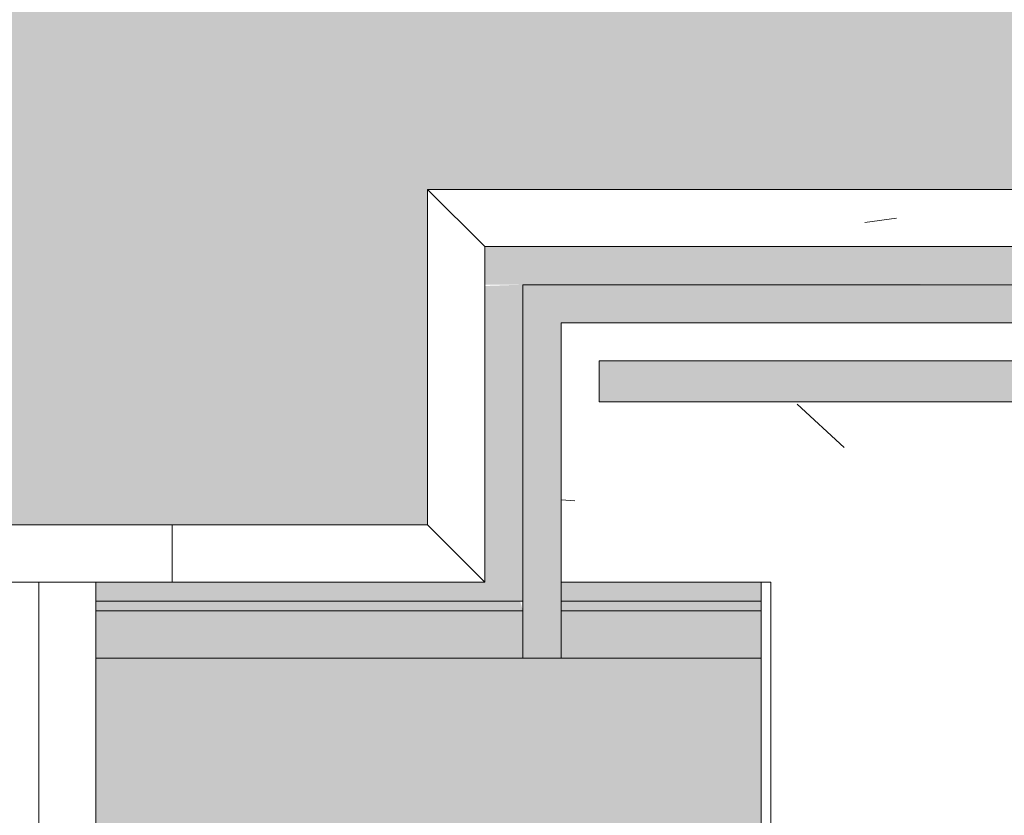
# Model space of a CAD drawing. Header units: millimetres. Extents: x 5980700 to 6194397, y -12939 to 2351883.
# Tile 466 of 587: x 6100236 to 6100495, y -1832 to -1623. Entities that reach past the tile are written whole.
import ezdxf

# ---------------------------------------------------------------- set-up
doc = ezdxf.new("R2010")
doc.units = ezdxf.units.MM
for name, color, linetype, lineweight in [('A-DOOR', 31, 'Continuous', 9), ('A-DOOR-OPNG', 31, 'Continuous', 9), ('A-FLOR-PATT', 8, 'Continuous', 18), ('A-WALL', 113, 'Continuous', 18), ('A-WALL-PATT', 111, 'Continuous', 25), ('S-COLS', 52, 'Continuous', 9)]:
    doc.layers.add(name, color=color, linetype=linetype, lineweight=lineweight)
pattern_1 = [(49.99999999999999, (0, 0), (182.184668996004, -15.93908553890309), [19.05, -209.55]), (355, (0, 0), (-35.24242749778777, 191.0566080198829), [15.24, -167.64]), (100.451, (15.182, -1.328), (146.9425016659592, 175.1166878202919), [16.19, -178.09]), (46.184, (0, 50.8), (271.0788941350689, -42.04327417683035), [28.575, -314.325]), (96.636, (22.59, 47.297), (237.4025071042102, 247.4272132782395), [24.285, -267.135]), (351.184, (0, 50.8), (237.404605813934, 247.4251178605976), [22.86, -251.46]), (21, (25.4, 38.1), (151.6148798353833, -102.2655185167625), [19.05, -209.55]), (326, (25.4, 38.1), (61.80235996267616, 184.1877424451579), [15.24, -167.64]), (71.45100000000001, (38.035, 29.578), (213.4170626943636, 81.92136778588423), [16.19, -178.09]), (37.50000000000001, (0, 0), (3.08832282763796, 84.55507579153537), [8.382, -157.226, 8.382, -161.798, -168.275]), (37.50000000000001, (0, 0), (3.08832282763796, 84.55507579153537), [-335.788, 8.382, -159.893]), (7.499999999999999, (0, 0), (66.81943811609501, 100.1807470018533), [8.382, -88.646, 8.382, -153.416, -64.135]), (7.499999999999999, (0, 0), (66.81943811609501, 100.1807470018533), [-258.826, 8.382, -55.753]), (327.5, (-56.642, 0), (135.5904877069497, -5.7289126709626), [8.382, -55.118, 8.382, -189.738, -262.89]), (327.5, (-56.642, 0), (135.5904877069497, -5.7289126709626), [-261.62, 8.382, -254.508]), (317.5, (-82.042, 0), (148.1288864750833, 25.42676126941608), [8.382, -74.168, 8.382, -123.19, -186.69]), (317.5, (-82.042, 0), (148.1288864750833, 25.42676126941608), [-214.122, 8.382, -178.308])]
pattern_2 = [(36.87, (7324.785, -2254.841), (-1249.498511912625, -833.0022321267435), [208.25, -1874.25]), (26.565, (7074.885, -2129.891), (416.5006794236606, 416.5003825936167), [465.661, -465.661]), (18.435, (7074.885, -1921.641), (832.9995359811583, 416.5008561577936), [263.418, -1053.671])]

# ---------------------------------------------------------------- blocks, each defined once
blk = doc.blocks.new('FX-ESQ-INT_PORTA_VISOR-1FL - 92x210cm_100x215cm-1FL-MAD-3_0cmFolha_Maçaneta 01-4268320-PLANTA DE CAIMENTO DE PISOS - 1 PAV_')
at = {"layer": 'A-DOOR', "lineweight": 5}
h = blk.add_hatch(dxfattribs=at)
h.set_pattern_fill('FP_241', color=256, style=0, pattern_type=2)
h.set_pattern_definition(pattern_2)
h.paths.add_polyline_path([(484.9999999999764, 67.50000000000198), (459.9999999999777, 67.50000000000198), (459.999999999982, 37.50000000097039), (449.9999999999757, 37.50000000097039), (449.9999999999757, -67.50000000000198), (484.9999999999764, -67.50000000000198), (484.9999999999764, 57.49999999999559)])
h.paths.add_polyline_path([(-470.0000000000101, 67.50000000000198), (-485.0000000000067, 67.50000000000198), (-485.0000000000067, -67.50000000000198), (-450.0000000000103, -67.50000000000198), (-450.0000000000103, 37.50000000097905), (-460.0000000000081, 37.50000000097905), (-460.0000000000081, 67.50000000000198), (-468.8904034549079, 67.50000000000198)])
at = {"layer": 'A-DOOR-OPNG', "lineweight": 5}
h = blk.add_hatch(dxfattribs=at)
h.set_pattern_fill('FP_241', color=256, style=0, pattern_type=2)
h.set_pattern_definition(pattern_2)
h.paths.add_polyline_path([(499.9999999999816, 67.50000000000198), (484.9999999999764, 67.50000000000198), (484.9999999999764, -67.50000000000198), (499.9999841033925, -67.50000000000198), (499.9999999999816, 57.49999999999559)])
h.paths.add_polyline_path([(-485.0000000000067, 67.50000000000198), (-499.9999999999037, 67.50000000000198), (-500.0000000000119, -67.50000000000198), (-485.0000000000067, -67.50000000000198), (-485.0000000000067, 56.07449794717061)])
at = {"layer": 'A-DOOR', "color": 250, "lineweight": 5}
for p, q in [((-500.0000000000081, 67.50000000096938), (-500.0000000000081, -67.49999999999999)), ((-485.0000000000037, -67.5), (-485.0000000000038, 67.50000000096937)), ((-485.0000000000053, 67.50000000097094), (-485.0000000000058, -67.4999999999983)), ((-470.0000000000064, -67.50000000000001), (-520.0000000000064, -67.50000000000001)), ((-520.0000000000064, -67.50000000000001), (-520.0000000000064, -82.50000000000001)), ((-500.0000000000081, -67.5), (-485.0000000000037, -67.5)), ((-485.0000000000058, -67.4999999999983), (-450.0000000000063, -67.49999999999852)), ((-520.0000000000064, -82.50000000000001), (-470.0000000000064, -82.50000000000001))]:
    blk.add_line(p, q, dxfattribs=at)
blk = doc.blocks.new('_ARQPWR_Pilar perfil I - _TP01-V232-PLANTA DE CAIMENTO DE PISOS - 1 PAV_')
at = {"layer": 'S-COLS', "lineweight": 5}
blk.add_hatch(color=256, dxfattribs=at).paths.add_polyline_path([(0.8845417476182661, -123.0000000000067), (128.0000000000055, -123.0000000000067), (127.9963650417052, -112.3000000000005), (16.04379473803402, -112.2974296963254), (8.483957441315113, -109.1660425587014), (5.350000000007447, -101.6000000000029), (5.352570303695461, 101.6062052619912), (8.483957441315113, 109.1660425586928), (16.05000000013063, 112.3000000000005), (128.0000000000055, 112.3000000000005), (127.9959809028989, 122.9996158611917), (-127.9999999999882, 122.999999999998), (-127.9999999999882, 112.3000000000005), (-16.04999999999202, 112.3000000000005), (-8.483957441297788, 109.1660425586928), (-5.34999999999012, 101.5999999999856), (-5.34999999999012, -101.6000000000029), (-8.483957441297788, -109.1660425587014), (-17.99808180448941, -112.486194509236), (-17.99808180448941, -123.0000000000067), (-5.34999999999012, -123.0000000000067)])
at = {"layer": 'S-COLS', "color": 90, "lineweight": 5}
for p, q in [((127.9999999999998, 123.0000000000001), (-128.0000000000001, 123.0000000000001)), ((-128.0000000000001, 123.0000000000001), (-128.0000000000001, 112.3000000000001)), ((127.9999999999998, 112.3000000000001), (127.9999999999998, 123.0000000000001)), ((-128.0000000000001, 112.3000000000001), (-16.05000000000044, 112.3000000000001)), ((16.04999999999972, 112.3000000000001), (127.9999999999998, 112.3000000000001)), ((-5.350000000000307, 101.6000000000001), (-5.350000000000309, -101.5999999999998)), ((5.349999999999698, -101.6), (5.349999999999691, 101.6)), ((-16.05000000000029, -112.3), (-17.99808180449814, -112.3)), ((127.9999999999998, -112.3), (16.04999999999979, -112.3)), ((127.9999999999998, -123), (127.9999999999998, -112.3)), ((-17.99808180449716, -123), (127.9999999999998, -123))]:
    blk.add_line(p, q, dxfattribs=at)
for centre, radius, start, end in [((-16.05000000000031, 101.6000000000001), 10.70000000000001, 3.307776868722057e-13, 90.00000000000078), ((16.04999999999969, 101.6000000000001), 10.69999999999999, 90.00000000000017, 180.0000000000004), ((-16.05000000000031, -101.6), 10.7, 270, 7.887775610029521e-13), ((16.04999999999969, -101.6), 10.70000000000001, 180.0000000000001, 270.0000000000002)]:
    blk.add_arc(centre, radius, start, end, dxfattribs=at)
blk = doc.blocks.new('FX-PNC-PILAR-TP3 - FX-PNC-PILAR-TP01-4319920-PLANTA DE CAIMENTO DE PISOS - 1 PAV_')
at = {"layer": 'A-WALL-PATT', "lineweight": 5}
h = blk.add_hatch(dxfattribs=at)
h.set_pattern_fill('FP_108', color=135, style=0, pattern_type=2)
h.set_pattern_definition([(49.99999999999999, (2e-05, -3e-05), (364.3679291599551, -31.87829433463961), [38.1, -419.1]), (355, (2e-05, -3e-05), (-70.48585119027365, 382.1133031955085), [30.48, -335.28]), (100.451, (30.364, -2.657), (293.8850033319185, 350.2333756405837), [32.38, -356.18]), (46.184, (2e-05, 101.6), (542.1584806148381, -84.08582678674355), [57.15, -628.65]), (96.636, (45.18, 94.59299999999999), (474.8048986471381, 494.8554198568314), [48.57, -534.27]), (351.184, (2e-05, 101.6), (474.8101998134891, 494.8500824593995), [45.72, -502.92]), (21, (50.8, 76.2), (303.2284677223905, -204.530461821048), [38.1, -419.1]), (326, (50.8, 76.2), (123.6038908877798, 368.3760440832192), [30.48, -335.28]), (71.45100000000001, (76.069, 59.15600000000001), (426.8341253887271, 163.8427355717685), [32.38, -356.18]), (37.50000000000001, (2e-05, -3e-05), (6.176645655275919, 169.1101515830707), [16.764, -314.452, 16.764, -323.596, -336.55]), (37.50000000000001, (2e-05, -3e-05), (6.176645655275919, 169.1101515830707), [-671.576, 16.764, -319.786]), (7.499999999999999, (2e-05, -3e-05), (133.63887623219, 200.3614940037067), [16.764, -177.292, 16.764, -306.832, -128.27]), (7.499999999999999, (2e-05, -3e-05), (133.63887623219, 200.3614940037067), [-517.6519999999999, 16.764, -111.506]), (327.5, (-113.284, -3e-05), (271.1818188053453, -11.45836264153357), [16.764, -110.236, 16.764, -379.476, -525.78]), (327.5, (-113.284, -3e-05), (271.1818188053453, -11.45836264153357), [-523.24, 16.764, -509.016]), (317.5, (-164.084, -3e-05), (296.2585102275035, 50.85284694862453), [16.764, -148.336, 16.764, -246.38, -373.38]), (317.5, (-164.084, -3e-05), (296.2585102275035, 50.85284694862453), [-428.244, 16.764, -356.616])])
h.paths.add_polyline_path([(8389.379718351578, -1968.841821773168), (8389.379718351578, -1702.841821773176), (8113.379718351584, -1702.841821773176), (8113.37971835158, -1770.841032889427), (8168.385271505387, -1770.841032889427), (8168.385271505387, -1905.841032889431), (8113.379718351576, -1905.841032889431), (8113.379718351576, -1968.841821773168), (8383.385271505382, -1968.841821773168)])
h.paths.add_polyline_path([(8142.134328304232, -1958.841849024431), (8123.383353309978, -1958.841821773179), (8123.383353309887, -1948.141821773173), (8235.333353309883, -1948.141821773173), (8242.899395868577, -1945.007864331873), (8246.033353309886, -1937.441821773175), (8245.384289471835, -1732.674843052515), (8242.899395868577, -1726.675779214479), (8235.333353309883, -1723.541821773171), (8123.383353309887, -1723.541821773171), (8123.383353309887, -1712.841821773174), (8379.38335330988, -1712.841821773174), (8379.379718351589, -1723.541821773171), (8267.4271480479, -1723.544392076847), (8259.86731075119, -1726.675779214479), (8256.733353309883, -1734.241821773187), (8257.382417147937, -1939.008800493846), (8259.86731075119, -1945.007864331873), (8267.431595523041, -1948.141093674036), (8379.38335330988, -1948.149346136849), (8379.379718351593, -1958.841821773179), (8147.731617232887, -1958.841849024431)])
at = {"layer": 'A-WALL', "color": 250, "lineweight": 5}
for p, q in [((8257.69814897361, -1702.841821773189), (8113.379718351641, -1702.84182177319)), ((8113.379718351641, -1702.84182177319), (8113.379718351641, -1770.841032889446)), ((8113.379718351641, -1770.841032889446), (8165.885271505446, -1770.841032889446))]:
    blk.add_line(p, q, dxfattribs=at)
at = {"layer": 'A-WALL', "color": 130, "lineweight": 9}
for p, q in [((8165.885271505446, -1770.841032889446), (8168.385271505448, -1770.841032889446)), ((8168.385271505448, -1770.841032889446), (8168.385271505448, -1900.841032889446))]:
    blk.add_line(p, q, dxfattribs=at)
blk = doc.blocks.new('BE-PMSa-MOD-ARQ-CONEXAODOFUTURO-EX-000-R_rvt-2-PLANTA DE CAIMENTO DE PISOS - 1 PAV_')
at = {"layer": 'A-FLOR-PATT', "lineweight": 5}
h = blk.add_hatch(dxfattribs=at)
h.set_pattern_fill('FP_100', color=133, style=0, pattern_type=2)
h.set_pattern_definition(pattern_1)
h.paths.add_polyline_path([(-1916.114845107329, -8177.825683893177), (-1683.614845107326, -8177.825683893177), (-1683.614845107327, -1915.841005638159), (-3033.614845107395, -1915.841005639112), (-3033.614845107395, -1900.841005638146), (-3933.614845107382, -1900.841005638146), (-3933.614845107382, -2050.841005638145), (-1818.614845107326, -2050.841005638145), (-1818.614845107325, -8042.852683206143), (-4146.617820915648, -8042.852683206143), (-4146.617820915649, -4063.841794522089), (-3970.61666258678, -4063.841794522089), (-3970.61666258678, -3457.84179452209), (-4146.617820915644, -3457.84179452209), (-4146.617820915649, -2138.841794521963), (-3970.61666258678, -2138.841794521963), (-3970.61666258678, -2050.841005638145), (-3963.614845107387, -2050.841005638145), (-3963.614845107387, -1900.841005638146), (-3973.614845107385, -1900.841005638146), (-3973.614845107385, -1915.841005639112), (-4105.616662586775, -1915.841005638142), (-4105.616662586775, -2003.84179452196), (-4281.617820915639, -2003.84179452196), (-4281.617820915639, -3592.841794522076), (-4105.61666258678, -3592.841794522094), (-4105.61666258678, -3928.841794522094), (-4281.617820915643, -3928.841794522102), (-4281.615120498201, -8177.82568389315), (-1916.459753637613, -8177.825683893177)])
h.paths.add_polyline_path([(8258.385255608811, -8167.825683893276), (15620.8643440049, -8167.825683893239), (15620.86434400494, -1925.841005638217), (12311.88333741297, -1925.841005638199), (12311.88333741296, -2018.841794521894), (11955.88333741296, -2018.841794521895), (11955.88333741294, -1925.841005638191), (9541.385154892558, -1925.841005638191), (9541.385154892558, -1915.841005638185), (9491.385154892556, -1915.841005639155), (9491.385154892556, -1900.841005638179), (8591.38515489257, -1900.841005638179), (8591.38515489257, -2050.841005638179), (11830.88333741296, -2050.841005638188), (11830.88333741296, -2143.841794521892), (12436.88333741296, -2143.841794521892), (12436.88333741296, -2050.841005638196), (15495.86434400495, -2050.841005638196), (15495.86434400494, -8042.825683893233), (8383.385255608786, -8042.825683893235), (8383.385255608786, -4063.841794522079), (8559.379702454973, -4063.841794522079), (8559.379702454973, -3457.841794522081), (8383.385255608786, -3457.84179452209), (8383.385255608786, -2138.841794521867), (8559.379702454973, -2138.84179452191), (8559.379702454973, -2050.841005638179), (8561.385154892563, -2050.753085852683), (8561.385154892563, -1900.841005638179), (8551.38515489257, -1900.841005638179), (8551.38515489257, -1915.841005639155), (8501.385154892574, -1915.841005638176), (8501.385154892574, -1925.841005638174), (8434.379702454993, -1925.841005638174), (8434.379702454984, -2013.841794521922), (8258.385255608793, -2013.841794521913), (8258.385255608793, -3582.841794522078), (8434.379702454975, -3582.841794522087), (8434.379702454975, -3938.841794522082), (8258.385255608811, -3938.841794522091), (8258.385255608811, -8156.700611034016)])
h.paths.add_polyline_path([(19984.7546155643, -8167.825683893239), (20089.38682609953, -8167.825683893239), (20089.38682609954, -5194.841794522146), (19913.3833374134, -5194.841794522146), (19913.3833374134, -4838.841794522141), (20089.38682609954, -4838.841794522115), (20089.38682609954, -2013.84179452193), (19913.3833374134, -2013.841794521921), (19913.3833374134, -1657.841794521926), (20089.38682609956, -1657.841794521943), (20089.38682609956, 1166.158205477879), (19913.38333741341, 1166.158205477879), (19913.38333741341, 1522.158205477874), (20089.38682609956, 1522.158205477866), (20089.38682609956, 4296.158205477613), (19913.38333741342, 4296.15820547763), (19913.3833374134, 4461.658994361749), (15971.88333741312, 4461.658994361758), (15971.88333741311, 4296.15820547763), (15800.86434400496, 4296.15820547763), (15800.86434400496, -605.8410056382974), (15790.86434400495, -605.8410056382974), (15790.86434400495, -655.841005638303), (15775.86434400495, -655.841005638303), (15775.86434400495, -1555.841005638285), (16091.88333741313, -1555.841005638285), (16091.88333741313, -1527.841794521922), (15925.86434400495, -1527.841794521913), (15925.86434400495, 4171.158205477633), (16096.88333741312, 4171.158205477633), (16097.48518693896, 4336.658994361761), (19788.38333741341, 4336.658994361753), (19788.38333741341, 4171.158205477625), (19964.38682609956, 4171.158205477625), (19964.38682609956, 1647.158205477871), (19788.38333741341, 1647.158205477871), (19788.38333741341, 1041.158205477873), (19964.38682609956, 1041.158205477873), (19964.38682609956, -1532.84179452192), (19788.38333741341, -1532.84179452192), (19788.38333741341, -2138.841794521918), (19964.38682609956, -2138.841794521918), (19964.38682609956, -4713.841794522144), (19788.3833374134, -4713.841794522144), (19788.3833374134, -5319.841794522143), (19964.38682609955, -5319.841794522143), (19964.38682609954, -8042.82568389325), (15925.86434400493, -8042.825683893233), (15925.86434400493, -2143.841794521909), (16091.88333741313, -2143.841794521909), (16091.88333741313, -1585.841005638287), (15775.86434400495, -1585.841005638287), (15775.86434400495, -1595.841005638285), (15790.86434400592, -1595.841005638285), (15790.86434400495, -1652.84179452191), (15966.88333741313, -1653.220801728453), (15966.88333741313, -2018.84179452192), (15800.86434400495, -2018.841794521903), (15800.86434400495, -8167.825683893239), (19925.14432074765, -8167.825683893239)])
h.paths.add_polyline_path([(-5690.728343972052, -8167.825683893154), (-4451.617820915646, -8167.825683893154), (-4451.617820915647, -1925.841005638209), (-4506.114845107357, -1925.84100563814), (-4506.114845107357, -1915.841005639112), (-4536.11484510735, -1915.841005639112), (-4536.11484510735, -1900.841005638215), (-4546.114845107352, -1900.841005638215), (-4546.114845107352, -2740.841005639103), (-4536.114845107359, -2740.841005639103), (-4536.114845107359, -2751.8410056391), (-4516.109778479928, -2751.8410056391), (-4516.109778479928, -2640.8410056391), (-4497.109778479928, -2640.8410056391), (-4497.109778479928, -2770.841005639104), (-4536.114845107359, -2770.841005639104), (-4536.114845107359, -2780.841005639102), (-4546.114845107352, -2780.841005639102), (-4546.114845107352, -2820.841005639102), (-4576.114845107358, -2820.841005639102), (-4576.617820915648, -8042.852683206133), (-11628.61484510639, -8042.852683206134), (-11628.6148451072, -2138.841794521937), (-11585.61666258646, -2138.841794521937), (-11585.61666258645, -2050.841005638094), (-8474.116662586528, -2050.841005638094), (-8474.116662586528, -2138.841794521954), (-7858.116662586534, -2138.841794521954), (-7858.116662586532, -2050.841005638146), (-4576.617820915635, -2050.841005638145), (-4576.617820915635, -1900.841005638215), (-5476.114845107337, -1900.841005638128), (-5476.114845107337, -1915.841005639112), (-5528.614845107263, -1915.841005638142), (-5528.614845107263, -1925.841005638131), (-7983.116662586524, -1925.841005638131), (-7983.116662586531, -2013.841794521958), (-8324.11666258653, -2013.841794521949), (-8324.11666258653, -2003.841794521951), (-8339.116662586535, -2003.84179452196), (-8339.116662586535, -1925.841005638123), (-11720.61666258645, -1925.841005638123), (-11720.61666258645, -2003.841794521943), (-11753.61484510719, -2003.841794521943), (-11753.61034441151, -8167.825683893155), (-5985.163661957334, -8167.825683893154)])
h.paths.add_polyline_path([(-15701.5291554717, -8167.825683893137), (-11933.6148451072, -8167.825683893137), (-11933.6148451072, -2013.841794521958), (-12076.61666258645, -2013.841794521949), (-12076.61666258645, -1657.841794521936), (-11923.61484510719, -1657.841794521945), (-11923.61484510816, -1515.8410056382), (-11908.61484510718, -1515.8410056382), (-11908.61484510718, -1505.841005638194), (-12058.61484510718, -1505.841005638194), (-12058.61484510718, -1532.841794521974), (-12201.61666258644, -1532.841794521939), (-12201.61666258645, -2138.841794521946), (-12058.61484510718, -2138.841794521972), (-12058.61484510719, -8042.851795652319), (-16321.61588608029, -8042.826571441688), (-16321.61588608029, -5319.841794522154), (-16145.61666258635, -5319.841794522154), (-16145.61666258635, -4713.841794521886), (-16321.61588608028, -4713.681888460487), (-16321.61588608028, -2138.84179452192), (-16145.61666258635, -2138.841794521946), (-16145.61666258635, -1532.841794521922), (-16321.61588608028, -1532.841794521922), (-16321.61588608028, 1041.158205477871), (-16145.61666258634, 1041.158205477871), (-16145.61666258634, 1647.158205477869), (-16321.61588608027, 1647.158205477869), (-16321.61588608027, 4171.158205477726), (-16145.61666258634, 4171.158205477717), (-16145.61666258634, 4336.658994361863), (-12201.61666258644, 4336.658994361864), (-12201.61666258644, 4171.158205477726), (-12058.61484510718, 4171.158205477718), (-12058.61484510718, -1475.841005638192), (-11908.61484510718, -1475.841005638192), (-11908.61484510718, -575.8410056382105), (-11923.61484510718, -575.8410056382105), (-11923.61484510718, -525.8410056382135), (-11933.61484510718, -525.8410056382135), (-11933.61484510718, 4296.158205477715), (-12076.61666258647, 4296.158205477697), (-12076.61666258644, 4461.658994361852), (-16270.61666258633, 4461.658994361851), (-16270.61666258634, 4296.158205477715), (-16446.62225526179, 4296.158205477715), (-16446.61588608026, 1522.158205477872), (-16270.61666258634, 1522.158205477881), (-16270.61666258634, 1166.158205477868), (-16446.62225526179, 1166.158205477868), (-16446.61588608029, -1657.841794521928), (-16270.61666258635, -1657.841794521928), (-16270.61666258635, -2013.841794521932), (-16446.6222552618, -2013.841794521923), (-16446.61588608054, -4838.841794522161), (-16270.61666258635, -4838.841794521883), (-16270.61666258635, -5194.841794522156), (-16446.62225526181, -5194.841794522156), (-16446.61573815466, -8167.825683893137), (-15735.98765560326, -8167.825683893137)])
h.paths.add_polyline_path([(8551.38515489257, -1770.841005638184), (9491.385154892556, -1770.841005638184), (9491.385154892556, -1755.841005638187), (9630.135154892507, -1755.841005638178), (9630.135154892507, -1740.841005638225), (11880.13515489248, -1741.712957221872), (11880.13515489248, -1755.841005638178), (11965.88333741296, -1755.841005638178), (11965.88333741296, -1662.841794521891), (12301.88333741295, -1662.841794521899), (12301.88333741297, -1755.841005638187), (12713.6541483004, -1755.841005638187), (12713.6541483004, -1740.841005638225), (14963.65414830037, -1741.712957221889), (14963.65414830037, -1755.841005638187), (15630.86434400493, -1755.841005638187), (15630.86434400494, -1595.841005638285), (15645.86434400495, -1595.841005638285), (15645.86434400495, -655.841005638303), (15630.86434400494, -655.841005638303), (15630.86434400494, -29.5925127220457), (15087.63515489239, -29.59251272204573), (15087.63515489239, -44.5925127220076), (12837.63515489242, -43.72056113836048), (12837.63515489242, -29.59251272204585), (11880.13515489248, -29.5925127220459), (11880.13515489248, -44.59251272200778), (9630.135154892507, -43.72056113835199), (9630.135154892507, -29.59251272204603), (9408.885154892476, -29.59251272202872), (9408.885154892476, -14.5925127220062), (8468.885154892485, -14.59251272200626), (8468.885154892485, -29.59251272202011), (8008.885154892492, -29.59251272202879), (8008.885154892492, -14.59251272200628), (7068.885154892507, -14.65234280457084), (7068.885154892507, -29.59251272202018), (4511.785154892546, -29.59251272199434), (4511.785154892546, 3549.158994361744), (3951.785154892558, 3549.158994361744), (3951.785154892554, 4471.658994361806), (2159.383337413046, 4471.658994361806), (2159.383337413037, 4306.158205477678), (1813.383337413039, 4306.15820547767), (1813.383337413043, 4471.658994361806), (284.8931309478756, 4471.658994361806), (284.8931309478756, 4486.658994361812), (77.29277039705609, 4486.658994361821), (77.29277039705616, 3238.903506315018), (70.48333741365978, 3238.903506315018), (70.48333741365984, 2137.158205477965), (121.3819838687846, 2137.158205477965), (121.3819838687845, 3231.348105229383), (111.0710947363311, 3241.658994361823), (106.381983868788, 3259.158994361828), (111.0710947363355, 3276.658994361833), (124.1088842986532, 3289.53068128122), (143.3753948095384, 3293.624861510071), (158.8819838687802, 3289.469883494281), (171.692873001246, 3276.658994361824), (176.3819838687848, 3259.158994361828), (171.692873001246, 3241.658994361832), (161.3819838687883, 3231.348105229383), (161.3819838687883, 2137.158205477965), (220.483337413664, 2137.158205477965), (220.4833374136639, 4336.658994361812), (1678.38333741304, 4336.658994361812), (1678.38333741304, 4171.158205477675), (2294.38333741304, 4171.158205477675), (2294.38333741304, 4336.658994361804), (3816.785154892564, 4336.658994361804), (3816.785154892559, 3414.158994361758), (4376.785154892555, 3414.158994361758), (4376.785154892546, -164.5925127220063), (15495.86434400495, -164.5925127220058), (15495.86434400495, -1620.841005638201), (12436.88333741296, -1620.841005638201), (12436.88333741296, -1527.841794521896), (11830.88333741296, -1527.841794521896), (11830.88333741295, -1620.841005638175), (8559.379702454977, -1620.841005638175), (8559.379702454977, -1532.841794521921), (7943.379702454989, -1532.841794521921), (7943.379702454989, -1620.841005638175), (2289.383337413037, -1620.841005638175), (2289.383337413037, -1527.841794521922), (2261.385126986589, -1527.841794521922), (2261.385126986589, -1770.841005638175), (3121.385126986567, -1770.841005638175), (3121.385126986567, -1755.8410056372), (4481.585154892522, -1755.841005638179), (4481.585154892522, -1770.841005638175), (5321.585154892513, -1770.841005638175), (5321.585154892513, -1755.841005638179), (7021.385154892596, -1755.841005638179), (7021.385154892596, -1770.841005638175), (7961.385154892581, -1770.841005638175), (7961.385154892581, -1755.841005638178), (8078.379702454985, -1755.841005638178), (8078.379702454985, -1667.841794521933), (8424.379702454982, -1667.841794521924), (8424.379702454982, -1755.841005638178), (8551.38515489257, -1755.841005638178)])
h.paths.add_polyline_path([(2231.385126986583, -1770.841005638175), (2231.385126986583, -1527.841794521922), (1766.385126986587, -1527.841794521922), (1766.385126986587, -1770.841005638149), (1776.385126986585, -1770.841005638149), (1776.385126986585, -1755.8410056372), (1818.383337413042, -1755.841005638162), (1818.383337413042, -1662.841794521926), (2154.383337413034, -1662.841794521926), (2154.383337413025, -1755.84100563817), (2221.385126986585, -1755.841005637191), (2221.385126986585, -1770.841005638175)])
h.paths.add_polyline_path([(-3963.614845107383, -1770.84100563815), (-3033.614845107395, -1770.84100563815), (-3033.614845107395, -1755.841005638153), (-1418.814900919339, -1755.841005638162), (-1418.814900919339, -1770.841005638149), (-578.8149009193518, -1770.841005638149), (-578.8149009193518, -1755.841005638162), (876.3851269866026, -1755.841005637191), (876.3851269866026, -1770.841005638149), (1736.38512698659, -1770.841005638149), (1736.38512698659, -1527.841794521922), (1683.383337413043, -1527.841794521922), (1683.383337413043, -1620.841005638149), (-3970.616662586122, -1620.84100563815), (-3970.61666258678, -1532.841794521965), (-4586.616662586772, -1532.841794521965), (-4586.616662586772, -1620.841005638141), (-7858.116662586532, -1620.841005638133), (-7858.116662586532, -1532.841794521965), (-8474.116662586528, -1532.841794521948), (-8474.116662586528, -1620.841005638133), (-11585.61666258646, -1620.841005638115), (-11585.61666258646, -1532.841794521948), (-11628.61484510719, -1532.841794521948), (-11628.61484510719, -164.6103600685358), (220.4833374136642, -164.6103600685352), (220.4833374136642, -29.61036006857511), (-2321.114845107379, -29.61036006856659), (-2321.114845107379, -14.61036006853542), (-3061.114845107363, -14.61036006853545), (-3061.114845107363, -29.61036006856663), (-3320.616662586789, -29.61036006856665), (-3320.616662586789, -14.61036006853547), (-4060.616662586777, -14.61036006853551), (-4060.616662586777, -29.61036006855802), (-4536.114845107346, -29.61036006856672), (-4536.114845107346, -14.61036006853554), (-5476.114845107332, -14.61036006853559), (-5476.114845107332, -29.6103600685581), (-5636.114845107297, -29.61036006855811), (-5636.114845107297, -44.61036006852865), (-7886.11484510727, -43.73840848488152), (-7886.11484510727, -29.61036006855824), (-8872.364845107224, -29.61036006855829), (-8872.364845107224, -44.6103600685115), (-11122.3648451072, -43.73840848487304), (-11122.3648451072, -29.61036006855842), (-11763.61484510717, -29.61036006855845), (-11763.61484510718, -575.8410056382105), (-11778.61484510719, -575.8410056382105), (-11778.61484510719, -1515.8410056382), (-11763.61484510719, -1515.8410056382), (-11763.61484510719, -1667.841794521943), (-11720.61666258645, -1667.841794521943), (-11720.61666258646, -1755.841005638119), (-11122.36484510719, -1755.841005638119), (-11122.36484510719, -1740.841005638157), (-8872.36484510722, -1741.712957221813), (-8872.36484510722, -1755.841005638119), (-8339.116662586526, -1755.841005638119), (-8339.116662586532, -1667.841794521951), (-7993.116662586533, -1667.841794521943), (-7993.116662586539, -1755.841005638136), (-7886.114845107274, -1755.841005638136), (-7886.114845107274, -1740.841005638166), (-5636.114845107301, -1741.712957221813), (-5636.114845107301, -1755.841005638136), (-5476.114845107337, -1755.841005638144), (-5476.114845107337, -1770.841005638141), (-4536.11484510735, -1770.841005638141), (-4536.11484510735, -1755.841005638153), (-4451.616662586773, -1755.841005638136), (-4451.616662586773, -1667.84179452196), (-4105.616662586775, -1667.84179452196), (-4105.616662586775, -1755.841005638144), (-3973.614845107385, -1755.841005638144), (-3973.614845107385, -1770.84100563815)])
h.paths.add_polyline_path([(-5396.293025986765, 115.3896399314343), (-4576.11484510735, 115.3896399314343), (-4576.11484510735, 431.4034837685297), (-4586.616662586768, 431.4034837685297), (-4586.616662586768, 265.3896399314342), (-11628.61484510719, 265.3896399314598), (-11628.61484510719, 4171.158205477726), (-11585.61666258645, 4171.158205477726), (-11585.61666258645, 4336.658994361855), (-8474.116662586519, 4336.658994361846), (-8474.116662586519, 4171.158205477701), (-7858.116662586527, 4171.158205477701), (-7858.116662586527, 4336.658994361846), (-4586.616662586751, 4336.658994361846), (-4586.616662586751, 4171.158205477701), (-4538.614845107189, 4171.158205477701), (-4538.614845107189, 2287.158205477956), (-4586.616662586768, 2287.158205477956), (-4586.616662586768, 1681.158205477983), (-4538.614845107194, 1681.158205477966), (-4538.614845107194, 995.3896399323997), (-4536.114845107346, 995.3896399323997), (-4536.114845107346, 985.3896399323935), (-4497.109778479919, 985.3896399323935), (-4497.109778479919, 855.3896399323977), (-4516.109778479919, 855.3896399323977), (-4516.109778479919, 966.3896399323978), (-4536.114845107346, 966.3896399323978), (-4536.114845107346, 955.3896399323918), (-4538.614845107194, 955.3896399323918), (-4538.614845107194, 431.4034837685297), (-4546.114845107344, 431.4034837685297), (-4546.114845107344, 115.3896399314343), (-4536.114845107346, 115.3896399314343), (-4536.114845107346, 130.3896399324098), (-4486.114845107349, 130.3896399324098), (-4486.114845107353, 140.3896399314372), (-4461.616662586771, 140.3896399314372), (-4461.616662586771, 306.4034837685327), (-4413.614845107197, 306.4034837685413), (-4413.614845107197, 1806.158205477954), (-4461.616662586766, 1806.158205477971), (-4461.616662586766, 2162.158205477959), (-4413.614845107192, 2162.158205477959), (-4413.614845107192, 4296.158205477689), (-4461.616662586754, 4296.158205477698), (-4461.616662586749, 4461.658994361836), (-7983.116662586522, 4461.658994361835), (-7983.116662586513, 4296.158205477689), (-8349.116662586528, 4296.158205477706), (-8349.116662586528, 4461.658994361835), (-11710.61666258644, 4461.658994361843), (-11710.61666258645, 4296.158205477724), (-11753.61484510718, 4296.158205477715), (-11753.61484510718, 140.3896399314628), (-5526.11484510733, 140.3896399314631), (-5526.11484510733, 130.3896399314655), (-5476.114845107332, 130.3896399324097), (-5476.114845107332, 115.3896399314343), (-5466.11484510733, 115.3896399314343)])
h.paths.add_polyline_path([(8478.885154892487, 115.4074872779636), (8478.885154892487, 431.4034837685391), (8378.385255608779, 431.4034837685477), (8378.385255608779, 1037.158205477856), (8561.383337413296, 1037.158205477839), (8561.383337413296, 1651.158205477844), (8378.385255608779, 1651.158205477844), (8378.385255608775, 4171.158205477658), (8559.383337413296, 4171.158205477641), (8559.383337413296, 4336.658994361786), (11825.88333741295, 4336.658994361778), (11825.88333741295, 4171.158205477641), (12441.88333741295, 4171.158205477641), (12441.88333741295, 4336.658994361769), (15495.86434400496, 4336.65899436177), (15495.86434400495, 265.4074872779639), (8559.379702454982, 265.4074872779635), (8559.379702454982, 431.4034837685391), (8508.885154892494, 431.4034837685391), (8508.885154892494, 115.4074872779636), (9408.885154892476, 115.4074872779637), (9408.885154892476, 130.4074872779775), (9438.885154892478, 130.4074872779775), (9438.885154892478, 140.4074872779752), (15620.86434400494, 140.4074872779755), (15620.86434400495, 4461.658994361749), (12316.88333741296, 4461.658994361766), (12316.88333741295, 4296.158205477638), (11950.88333741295, 4296.158205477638), (11950.88333741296, 4461.658994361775), (8434.383337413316, 4461.658994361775), (8434.383337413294, 4296.158205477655), (8253.385255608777, 4296.158205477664), (8253.385255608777, 1526.158205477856), (8436.383337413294, 1526.158205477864), (8436.383337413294, 1162.158205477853), (8253.385255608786, 1162.158205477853), (8253.385255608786, 306.4034837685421), (8434.379702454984, 306.4034837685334), (8434.379702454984, 140.4074872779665), (8438.885154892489, 140.4074872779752), (8438.885154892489, 130.4074872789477), (8468.885154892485, 130.4074872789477), (8468.885154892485, 115.4074872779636)])
h.paths.add_polyline_path([(7078.885154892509, 115.4074872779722), (7968.885154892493, 115.4074872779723), (7968.885154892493, 955.4074872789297), (7958.885154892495, 955.4074872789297), (7958.885154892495, 966.4074872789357), (7948.385255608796, 966.4074872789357), (7948.385255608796, 265.4074872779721), (4806.785154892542, 265.4074872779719), (4806.785154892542, 4336.658994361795), (7948.385255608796, 4336.658994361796), (7948.385255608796, 985.4074872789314), (7958.885154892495, 985.4074872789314), (7958.885154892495, 995.4074872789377), (7968.885154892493, 995.4074872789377), (7968.885154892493, 1035.407487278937), (7998.885154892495, 1035.407487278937), (7998.885154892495, 995.4074872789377), (8008.885154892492, 995.4074872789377), (8008.885154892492, 985.4074872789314), (8047.890221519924, 985.4074872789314), (8047.890221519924, 855.4074872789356), (8028.890221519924, 855.4074872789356), (8028.890221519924, 966.4074872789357), (8008.885154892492, 966.4074872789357), (8008.885154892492, 955.4074872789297), (7998.885154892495, 955.4074872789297), (7998.885154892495, 115.4074872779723), (8008.885154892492, 115.4074872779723), (8008.885154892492, 130.4074872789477), (8083.385255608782, 130.4074872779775), (8083.385255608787, 4471.65899436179), (4671.785154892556, 4471.658994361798), (4671.785154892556, 130.4074872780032), (7068.885154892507, 130.4074872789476), (7068.885154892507, 115.4074872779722)])
h.paths.add_polyline_path([(1857.919751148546, 1037.158205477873), (2296.383337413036, 1037.158205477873), (2296.383337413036, 1651.158205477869), (1676.383337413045, 1651.158205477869), (1676.383337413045, 1037.158205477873), (1826.383337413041, 1037.158205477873)])
h.paths.add_polyline_path([(2161.383337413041, 1172.158205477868), (1811.383337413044, 1172.158205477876), (1811.383337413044, 1516.158205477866), (2161.383337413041, 1516.158205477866), (2161.383337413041, 1177.256799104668)])
h.paths.add_polyline_path([(137.9111174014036, 3278.855100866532), (131.3834321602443, 3276.480338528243), (131.3834321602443, 3259.158994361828), (137.9112161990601, 3259.158994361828), (137.9112161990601, 3277.667937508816)])
h.paths.add_polyline_path([(141.3819838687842, 3259.158994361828), (161.3819838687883, 3259.158994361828), (158.7024919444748, 3268.550988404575), (155.5241194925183, 3273.003317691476), (148.2594671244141, 3277.615929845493), (141.461635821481, 3278.855091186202), (137.9111174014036, 3278.855100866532), (137.9112161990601, 3259.158994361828), (139.4408410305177, 3259.158994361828)])
h.paths.add_polyline_path([(127.2398482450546, 3259.158994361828), (131.3834321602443, 3259.60654442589), (131.3834321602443, 3276.480338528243), (126.061811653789, 3272.015600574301), (122.0634673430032, 3263.023564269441), (122.1477157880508, 3259.158994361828), (126.061811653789, 3259.158994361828)])
h = blk.add_hatch(dxfattribs=at)
h.set_pattern_fill('FP_2', color=135, style=0, pattern_type=2)
h.set_pattern_definition([(0, (0, 0), (812.8, 203.2), [33.528, -576.072, 33.528, -576.072, -3251.2]), (0, (0, 0), (812.8, 203.2), [-1219.2, 33.528, -1185.672, 33.528, -576.072, -1422.4]), (0, (0, 0), (812.8, 203.2), [-3048, 33.528, -372.872, 33.528, -982.472]), (120, (304.8, 101.6), (-582.3763620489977, 602.3054481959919), [33.52799999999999, -576.0719999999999, 33.52799999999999, -576.0719999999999, -3251.199999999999]), (120, (304.8, 101.6), (-582.3763620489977, 602.3054481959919), [-1219.2, 33.52799999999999, -1185.672, 33.52799999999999, -576.0719999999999, -1422.4]), (120, (304.8, 101.6), (-582.3763620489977, 602.3054481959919), [-3048, 33.52799999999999, -372.8719999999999, 33.52799999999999, -982.4719999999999]), (240, (406.4, 508), (-230.4236379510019, -805.5054481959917), [33.528, -576.072, 33.528, -576.072, -3251.2]), (240, (406.4, 508), (-230.4236379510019, -805.5054481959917), [-1219.2, 33.528, -1185.672, 33.528, -576.072, -1422.4]), (240, (406.4, 508), (-230.4236379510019, -805.5054481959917), [-3048, 33.528, -372.872, 33.528, -982.472])])
h.paths.add_polyline_path([(8198.385271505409, -8230.841005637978), (8244.624684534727, -8230.841005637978), (8242.899379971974, -8226.675751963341), (8233.385255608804, -8223.541794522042), (8165.885255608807, -8223.541794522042), (8165.885255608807, -8230.841005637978), (8194.83386235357, -8230.841005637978)])
h.paths.add_polyline_path([(8258.141990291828, -8230.841005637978), (8296.785154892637, -8230.841005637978), (8296.785154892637, -8223.541794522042), (8267.43333741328, -8223.541794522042), (8259.867294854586, -8226.675751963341), (8258.385255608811, -8230.253711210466)])
h.paths.add_polyline_path([(8294.949260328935, -8212.841794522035), (8296.785154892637, -8212.825683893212), (8296.785154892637, -8202.841794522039), (8165.885255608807, -8202.841794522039), (8165.885255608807, -8212.841794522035), (8267.43333741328, -8212.841794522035)])
h.paths.add_polyline_path([(-1648.606898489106, -8192.825683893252), (-1636.114829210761, -8192.825683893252), (-1636.114829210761, -8187.825683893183), (-1668.614845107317, -8187.825683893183), (-1668.614845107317, -8192.825683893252), (-1648.614845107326, -8192.825683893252)])
h.paths.add_polyline_path([(5378.985140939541, -8187.825683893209), (5451.585154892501, -8187.825683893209), (5451.585154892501, -8140.841005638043), (5108.239724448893, -8140.841005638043), (5110.399038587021, -8152.609861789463), (5113.389167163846, -8157.152081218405), (5116.877419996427, -8187.8256838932), (5348.985140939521, -8187.825683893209)])
h.paths.add_polyline_path([(2553.460559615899, -8187.8256838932), (2633.592861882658, -8187.8256838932), (2637.378316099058, -8156.700611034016), (2641.459288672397, -8149.295665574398), (2641.232800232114, -8140.841005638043), (2321.385126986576, -8140.841005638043), (2321.385126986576, -8187.8256838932), (2458.98514093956, -8187.8256838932)])
h.paths.add_polyline_path([(3678.692875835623, -8187.8256838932), (3682.478330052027, -8156.700611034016), (3686.559302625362, -8149.295665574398), (3686.332814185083, -8140.841005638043), (3346.385126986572, -8140.841005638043), (3346.385126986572, -8187.8256838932), (3670.695847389, -8187.8256838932)])
h.paths.add_polyline_path([(4746.292889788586, -8187.8256838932), (4750.07834400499, -8156.700611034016), (4754.15931657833, -8149.295665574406), (4753.932828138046, -8140.841005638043), (4411.585154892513, -8140.841005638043), (4411.585154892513, -8187.8256838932), (4738.295861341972, -8187.8256838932)])
h.paths.add_polyline_path([(2076.383337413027, -8187.8256838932), (2161.385142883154, -8187.8256838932), (2161.385142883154, -7976.699194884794), (2157.365123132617, -7978.36434158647), (2144.424170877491, -7980.068050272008), (2131.483218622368, -7978.36434158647), (2119.424170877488, -7973.369320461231), (2109.067606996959, -7965.421793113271), (2101.12290068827, -7955.068050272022), (2096.127879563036, -7943.009002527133), (2094.424170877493, -7930.068050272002), (2096.127879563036, -7917.127098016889), (2101.122900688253, -7905.068050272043), (2111.807582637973, -7892.611193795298), (2119.424170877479, -7886.7667800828), (2131.483218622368, -7881.771758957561), (2144.424170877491, -7880.068050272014), (2161.385142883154, -7881.771758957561), (2161.385142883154, -7700.402749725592), (2157.414070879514, -7705.577951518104), (2148.610860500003, -7711.966817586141), (2140.603280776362, -7715.283665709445), (2130.89756658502, -7716.561447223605), (2121.191852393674, -7715.283665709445), (2111.807582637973, -7711.276521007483), (2104.381062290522, -7705.577951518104), (2098.421613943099, -7697.811447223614), (2094.67534809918, -7688.767161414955), (2093.39756658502, -7679.061447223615), (2094.67534809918, -7669.355733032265), (2098.421613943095, -7660.311447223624), (2104.381062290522, -7652.544942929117), (2112.147566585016, -7646.585494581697), (2121.191852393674, -7642.839228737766), (2130.89756658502, -7641.561447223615), (2140.603280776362, -7642.839228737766), (2149.64756658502, -7646.585494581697), (2157.414070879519, -7652.544942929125), (2161.385142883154, -7657.720144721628), (2161.385142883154, -7212.825683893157), (2006.385126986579, -7212.825683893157), (2006.385126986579, -8187.825683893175)])
h.paths.add_polyline_path([(4381.585154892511, -8187.8256838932), (4381.585154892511, -8140.841005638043), (4040.63971049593, -8140.841005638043), (4042.799024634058, -8152.609861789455), (4045.789153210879, -8157.152081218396), (4049.277406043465, -8187.8256838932), (4320.072467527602, -8187.8256838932)])
h.paths.add_polyline_path([(3004.177392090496, -8187.8256838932), (3316.385126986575, -8187.8256838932), (3316.385126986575, -8140.841005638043), (2995.539696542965, -8140.841005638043), (2997.699010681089, -8152.609861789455), (3000.689139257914, -8157.152081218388)])
h.paths.add_polyline_path([(1896.383337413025, -8187.825683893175), (1896.385126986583, -7212.825683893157), (1746.385126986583, -7212.825683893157), (1746.385126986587, -8187.825683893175)])
h.paths.add_polyline_path([(1820.846114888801, -7980.068050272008), (1807.90516263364, -7978.364341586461), (1795.846114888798, -7973.369320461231), (1785.489551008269, -7965.421793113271), (1777.544844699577, -7955.068050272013), (1772.549823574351, -7943.009002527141), (1770.846114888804, -7930.068050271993), (1772.549823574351, -7917.127098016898), (1777.544844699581, -7905.068050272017), (1785.490775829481, -7894.712711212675), (1795.846114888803, -7886.766780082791), (1807.905162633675, -7881.77175895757), (1820.846114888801, -7880.068050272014), (1833.787067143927, -7881.771758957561), (1845.846114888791, -7886.766780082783), (1856.201453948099, -7894.712711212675), (1864.14738507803, -7905.068050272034), (1869.142406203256, -7917.127098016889), (1870.846114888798, -7930.068050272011), (1869.142406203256, -7943.009002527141), (1864.147385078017, -7955.068050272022), (1856.201453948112, -7965.423389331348), (1845.846114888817, -7973.369320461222), (1833.787067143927, -7978.36434158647)])
h.paths.add_polyline_path([(1817.585142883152, -7757.156967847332), (1811.114666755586, -7756.305113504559), (1805.085142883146, -7753.807602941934), (1799.907473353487, -7749.834637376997), (1795.934507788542, -7744.656967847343), (1793.436997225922, -7738.627443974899), (1792.585142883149, -7732.15696784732), (1793.436997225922, -7725.686491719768), (1795.934507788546, -7719.656967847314), (1799.907473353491, -7714.479298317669), (1805.08514288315, -7710.506332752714), (1811.114666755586, -7708.008822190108), (1817.585142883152, -7707.156967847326), (1824.055619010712, -7708.008822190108), (1830.085142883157, -7710.506332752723), (1835.262812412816, -7714.479298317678), (1839.235777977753, -7719.656967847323), (1841.733288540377, -7725.686491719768), (1842.585142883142, -7732.15696784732), (1841.733288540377, -7738.62744397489), (1839.235777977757, -7744.656967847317), (1835.26281241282, -7749.834637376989), (1830.085142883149, -7753.807602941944), (1824.055619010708, -7756.305113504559)])
h.paths.add_polyline_path([(2130.941511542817, -7575.784848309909), (2124.471035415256, -7574.932993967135), (2118.44151154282, -7572.43548340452), (2113.263842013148, -7568.462517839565), (2109.290876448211, -7563.284848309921), (2106.793365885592, -7557.255324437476), (2105.941511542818, -7550.784848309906), (2106.793365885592, -7544.314372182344), (2109.290876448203, -7538.284848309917), (2113.263842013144, -7533.107178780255), (2118.44151154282, -7529.134213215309), (2124.4710354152, -7526.63670265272), (2130.941511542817, -7525.784848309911), (2137.411987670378, -7526.636702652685), (2143.441511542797, -7529.134213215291), (2148.619181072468, -7533.107178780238), (2152.592146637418, -7538.2848483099), (2155.089657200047, -7544.314372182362), (2155.941511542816, -7550.784848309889), (2155.089657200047, -7557.255324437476), (2152.592146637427, -7563.284848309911), (2148.619181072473, -7568.462517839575), (2143.441511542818, -7572.43548340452), (2137.411987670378, -7574.932993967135)])
h.paths.add_polyline_path([(8108.385255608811, -3795.325683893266), (8113.379702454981, -3795.325683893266), (8113.379702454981, -3738.197439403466), (8098.385255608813, -3738.197439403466), (8098.385255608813, -3795.325683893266)])
h.paths.add_polyline_path([(-4316.617820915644, -3775.841005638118), (-4296.617820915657, -3775.841005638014), (-4296.617820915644, -3648.541794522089), (-4406.616662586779, -3648.541794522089), (-4406.61302762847, -3637.841794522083), (-4296.617820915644, -3637.841794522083), (-4296.617820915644, -3627.841794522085), (-4416.616662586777, -3627.841794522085), (-4416.616662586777, -3775.841005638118), (-4406.617820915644, -3775.841005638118)])
h.paths.add_polyline_path([(3921.065046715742, -3730.84100563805), (4026.385126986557, -3730.84100563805), (4025.637149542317, -3553.341032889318), (3876.385126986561, -3553.341032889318), (3876.385126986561, -3730.84100563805), (3897.76875540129, -3730.84100563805)])
h.paths.add_polyline_path([(-92.06445869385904, -3730.841005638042), (26.38512698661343, -3730.841005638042), (26.38512698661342, -3568.341032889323), (-123.6148730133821, -3568.341032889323), (-123.6148730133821, -3730.841005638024), (-96.45730225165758, -3730.841005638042)])
h.paths.add_polyline_path([(-43.76816737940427, -3669.728804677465), (-56.70911963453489, -3668.02509599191), (-70.56881429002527, -3661.648389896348), (-79.12350643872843, -3655.084143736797), (-87.06943756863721, -3644.728804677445), (-92.06445869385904, -3632.66975693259), (-93.76816737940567, -3619.728804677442), (-92.06445869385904, -3606.78785242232), (-87.06943756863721, -3594.728804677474), (-79.12350643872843, -3584.373465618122), (-68.76816737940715, -3576.427534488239), (-56.70911963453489, -3571.432513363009), (-43.76816737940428, -3569.728804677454), (-30.82721512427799, -3571.432513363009), (-18.76816737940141, -3576.427534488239), (-8.41282832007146, -3584.37346561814), (-0.4668971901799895, -3594.728804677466), (4.528123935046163, -3606.78785242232), (6.231832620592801, -3619.728804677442), (4.528123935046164, -3632.66975693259), (-0.4668971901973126, -3644.72880467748), (-8.412828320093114, -3655.084143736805), (-18.76816737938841, -3663.03007486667), (-30.82721512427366, -3668.02509599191)])
h.paths.add_polyline_path([(3946.065046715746, -3669.728536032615), (3933.124094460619, -3668.024827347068), (3919.264749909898, -3661.648389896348), (3910.709707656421, -3655.083875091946), (3902.763776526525, -3644.728536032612), (3897.76875540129, -3632.669488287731), (3896.065046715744, -3619.728536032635), (3897.76875540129, -3606.787583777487), (3902.763776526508, -3594.728536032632), (3910.709707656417, -3584.373196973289), (3921.06504671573, -3576.427265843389), (3933.124094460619, -3571.432244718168), (3946.065046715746, -3569.728536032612), (3959.005998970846, -3571.432244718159), (3971.065046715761, -3576.427265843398), (3981.420385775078, -3584.373196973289), (3989.366316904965, -3594.728536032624), (3994.361338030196, -3606.787583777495), (3996.065046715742, -3619.728536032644), (3994.361338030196, -3632.669488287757), (3989.366316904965, -3644.728536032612), (3981.420385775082, -3655.083875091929), (3971.065046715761, -3663.029806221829), (3959.005998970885, -3668.024827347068)])
h.paths.add_polyline_path([(-123.6148730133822, -3503.341032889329), (26.38512698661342, -3503.341032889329), (26.38512698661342, -3473.341005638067), (-123.6148730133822, -3473.341005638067)])
h.paths.add_polyline_path([(4026.385126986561, -3488.341032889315), (4025.637149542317, -3473.341005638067), (3876.385126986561, -3473.341005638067), (3876.385126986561, -3488.341032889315), (4025.637149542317, -3488.341032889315)])
h.paths.add_polyline_path([(-4301.617820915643, -1968.841794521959), (-4296.617820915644, -1968.841794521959), (-4296.617820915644, -1958.841794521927), (-4406.616662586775, -1958.841794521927), (-4406.493061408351, -1948.14179452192), (-4296.617820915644, -1948.14179452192), (-4296.617820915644, -1925.84100563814), (-4416.616662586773, -1925.84100563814), (-4416.616662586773, -1968.841794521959), (-4301.783127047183, -1968.841794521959)])
h.paths.add_polyline_path([(8168.385255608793, -1900.841005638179), (8168.385255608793, -1770.841005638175), (8165.88525560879, -1770.841005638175), (8165.88525560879, -1900.841005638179)])
h.paths.add_polyline_path([(-4419.117820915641, -1895.841005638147), (-4419.128682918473, -1893.341005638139), (-4421.617820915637, -1893.341005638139), (-4421.617820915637, -1895.841005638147), (-4419.125062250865, -1895.841005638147)])
h.paths.add_polyline_path([(-4263.914093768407, 107.8896399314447), (-4263.614845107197, 107.8896399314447), (-4263.81434421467, 110.3896399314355), (-4266.114845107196, 110.3896399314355), (-4266.114845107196, 107.8896399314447)])
h.paths.add_polyline_path([(-1568.633892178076, 115.3896399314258), (164.3857207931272, 115.3896399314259), (164.3857207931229, 134.1589943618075), (-1658.61484510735, 134.1589943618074), (-1658.61484510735, 115.3896399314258)])
h.paths.add_polyline_path([(-3335.24580008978, 1809.158994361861), (-3291.114845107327, 1809.158994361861), (-3291.114845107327, 1833.640541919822), (-3541.114845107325, 1833.441172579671), (-3541.11484510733, 1809.158994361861)])
h.paths.add_polyline_path([(4526.785154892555, 4484.158994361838), (4526.785154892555, 4486.658994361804), (4096.785154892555, 4486.658994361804), (4096.785154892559, 4484.158994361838), (4525.535154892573, 4484.158994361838)])
at = {"layer": 'A-WALL'}
for points in [[(8093.379702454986, -1692.841794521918), (8399.379702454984, -1692.479475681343), (8399.379702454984, -1682.841794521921), (8093.379702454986, -1682.841794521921)], [(8103.379702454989, -1770.841005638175), (8103.379702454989, -1692.841794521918), (8093.379702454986, -1693.191444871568), (8093.379702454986, -1770.841005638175)]]:
    blk.add_hatch(color=10, dxfattribs=at).paths.add_polyline_path(points)
at = {"layer": 'A-WALL', "lineweight": 5}
for points in [[(8389.379702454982, -1702.841794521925), (8389.379702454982, -1692.841794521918), (8103.379702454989, -1692.845428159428), (8103.379702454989, -1702.841794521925), (8267.429702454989, -1702.841794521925)], [(8103.379702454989, -1790.841005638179), (8113.379702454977, -1790.84100563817), (8113.37970245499, -1702.841794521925), (8103.379702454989, -1702.841794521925), (8103.379702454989, -1780.841005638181)]]:
    blk.add_hatch(color=9, dxfattribs=at).paths.add_polyline_path(points)
at = {"layer": 'A-WALL'}
h = blk.add_hatch(color=10, dxfattribs=at)
h.paths.add_polyline_path([(8113.379702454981, -1775.841005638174), (8165.88525560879, -1775.841005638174), (8165.88525560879, -1770.841005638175), (8113.379702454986, -1770.841005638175)])
h.paths.add_polyline_path([(5792.249057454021, -1775.841005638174), (6991.385154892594, -1775.841005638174), (6991.385154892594, -1770.841005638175), (5601.585154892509, -1770.841005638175), (5601.585154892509, -1775.841005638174)])
h.paths.add_polyline_path([(8093.379702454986, -1775.841005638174), (8103.379702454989, -1775.841005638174), (8103.379702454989, -1770.841005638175), (7991.385154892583, -1770.841005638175), (7991.385154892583, -1775.841005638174), (8078.379702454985, -1775.841005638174)])
at = {"layer": 'A-WALL', "lineweight": 5}
h = blk.add_hatch(color=9, dxfattribs=at)
h.paths.add_polyline_path([(8113.379702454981, -1778.341005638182), (8165.88525560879, -1778.341005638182), (8165.88525560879, -1775.841005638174), (8113.379702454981, -1775.841005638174)])
h.paths.add_polyline_path([(8100.879702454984, -1778.341005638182), (8103.379702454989, -1778.341005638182), (8102.644399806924, -1775.841005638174), (7991.385154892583, -1775.841005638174), (7991.385154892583, -1778.341005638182), (8093.379702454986, -1778.341005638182)])
h.paths.add_polyline_path([(6381.11969342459, -1778.341005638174), (6991.385154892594, -1778.341005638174), (6991.385154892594, -1775.841005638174), (5591.585154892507, -1775.841005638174), (5591.585154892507, -1778.341005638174), (6086.684375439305, -1778.341005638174)])
h = blk.add_hatch(color=50, dxfattribs=at)
h.paths.add_polyline_path([(8113.379702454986, -1790.841005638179), (8165.88525560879, -1790.841005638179), (8165.88525560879, -1778.341005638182), (8113.379702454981, -1778.341005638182)])
h.paths.add_polyline_path([(8093.379702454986, -1790.841005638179), (8103.379702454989, -1790.841005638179), (8103.379702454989, -1778.341005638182), (7991.385154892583, -1778.341005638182), (7991.385154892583, -1790.841005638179)])
h.paths.add_polyline_path([(6991.385154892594, -1790.841005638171), (6991.385154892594, -1778.341005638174), (5591.585154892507, -1778.341005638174), (5591.585154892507, -1790.841005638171), (6971.385154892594, -1790.841005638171)])
at = {"layer": 'A-WALL-PATT', "lineweight": 5}
h = blk.add_hatch(dxfattribs=at)
h.set_pattern_fill('FP_119', color=133, style=0, pattern_type=2)
h.set_pattern_definition(pattern_1)
h.paths.add_polyline_path([(8389.379702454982, -1682.841794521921), (8409.379702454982, -1682.841794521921), (8424.379702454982, -1667.841794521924), (8078.379702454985, -1667.841794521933), (8093.379702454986, -1682.841794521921), (8147.731601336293, -1682.841794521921)])
h = blk.add_hatch(color=9, dxfattribs=at)
h.paths.add_polyline_path([(8103.88515489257, -1880.841005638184), (8165.88525560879, -1880.841005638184), (8165.88525560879, -1790.841005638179), (7991.385154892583, -1790.841005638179), (7991.385154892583, -1880.841005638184), (8098.385255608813, -1880.841005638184)])
h.paths.add_polyline_path([(6307.510863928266, -1880.841005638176), (6991.385154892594, -1880.841005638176), (6991.385154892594, -1790.841005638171), (5571.585154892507, -1790.841005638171), (5571.585154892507, -1880.841005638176), (6233.902034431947, -1880.841005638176)])
at = {"layer": 'A-WALL', "color": 90, "lineweight": 5}
for p, q in [((8093.379702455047, -1682.841794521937), (8078.379702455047, -1667.841794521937)), ((8078.379702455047, -1667.841794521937), (8424.379702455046, -1667.841794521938)), ((8078.379702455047, -1667.841794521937), (8093.379702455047, -1682.841794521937)), ((8078.379702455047, -1755.841005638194), (8078.379702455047, -1667.841794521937)), ((8103.379702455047, -1692.841794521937), (8389.379702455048, -1692.841794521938)), ((8103.379702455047, -1702.841794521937), (8103.379702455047, -1692.841794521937)), ((8103.379702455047, -1770.841005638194), (8103.379702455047, -1702.841794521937)), ((8113.379702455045, -1702.841794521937), (8389.379702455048, -1702.841794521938)), ((8113.379702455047, -1770.841005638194), (8113.379702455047, -1702.841794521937)), ((8011.385154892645, -1755.841005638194), (8078.379702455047, -1755.841005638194)), ((8093.379702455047, -1770.841005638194), (8078.379702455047, -1755.841005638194)), ((8078.379702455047, -1755.841005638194), (8093.379702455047, -1770.841005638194)), ((8103.379702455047, -1770.841005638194), (8103.379702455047, -1775.841005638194)), ((8113.379702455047, -1775.841005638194), (8113.379702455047, -1770.841005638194)), ((7991.385154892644, -1775.841005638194), (8103.379702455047, -1775.841005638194)), ((8103.379702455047, -1775.841005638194), (8103.379702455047, -1778.341005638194)), ((8113.379702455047, -1775.841005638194), (8165.885255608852, -1775.841005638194)), ((8113.379702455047, -1778.341005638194), (8113.379702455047, -1775.841005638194)), ((7991.385154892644, -1778.341005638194), (8103.379702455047, -1778.341005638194)), ((8103.379702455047, -1778.341005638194), (8103.379702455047, -1790.841005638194)), ((8113.379702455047, -1778.341005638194), (8165.885255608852, -1778.341005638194)), ((8113.379702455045, -1790.841005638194), (8113.379702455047, -1778.341005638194)), ((7991.385154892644, -1790.841005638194), (8103.379702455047, -1790.841005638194)), ((8103.379702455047, -1790.841005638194), (8113.379702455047, -1790.841005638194)), ((8103.379702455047, -1790.841005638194), (8113.379702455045, -1790.841005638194)), ((8113.379702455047, -1790.841005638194), (8165.885255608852, -1790.841005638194))]:
    blk.add_line(p, q, dxfattribs=at)
at = {"layer": 'A-WALL', "color": 130, "lineweight": 9}
for p, q in [((8389.379702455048, -1682.841794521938), (8093.379702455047, -1682.841794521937)), ((8093.379702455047, -1682.841794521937), (8093.379702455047, -1692.841794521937)), ((8093.379702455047, -1692.841794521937), (8093.379702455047, -1702.841794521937)), ((8093.379702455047, -1702.841794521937), (8093.379702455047, -1770.841005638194)), ((8093.379702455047, -1770.841005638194), (8011.385154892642, -1770.841005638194)), ((8165.885255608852, -1900.841005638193), (8165.885255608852, -1770.841005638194))]:
    blk.add_line(p, q, dxfattribs=at)
at = {"layer": 'A-WALL', "color": 250, "lineweight": 5}
blk.add_line((8165.885255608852, -1770.841005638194), (8113.379702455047, -1770.841005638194), dxfattribs=at)
at = {"layer": 'A-DOOR', "color": 250, "lineweight": 5, "rotation": 180}
blk.add_blockref('FX-ESQ-INT_PORTA_VISOR-1FL - 92x210cm_100x215cm-1FL-MAD-3_0cmFolha_Maçaneta 01-4268320-PLANTA DE CAIMENTO DE PISOS - 1 PAV_', (7491.385154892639, -1838.341005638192), dxfattribs=at)
at = {"layer": 'A-WALL', "color": 250, "lineweight": 5}
blk.add_blockref('FX-PNC-PILAR-TP3 - FX-PNC-PILAR-TP01-4319920-PLANTA DE CAIMENTO DE PISOS - 1 PAV_', (-1.589655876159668e-05, 2.72512435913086e-05), dxfattribs=at)
at = {"layer": 'S-COLS', "color": 250, "lineweight": 5}
blk.add_blockref('_ARQPWR_Pilar perfil I - _TP01-V232-PLANTA DE CAIMENTO DE PISOS - 1 PAV_', (8251.383337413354, -1835.841794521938), dxfattribs=at)

msp = doc.modelspace()

# ---------------------------------------------------------------- block references
at = {"color": 50, "lineweight": 5}
msp.add_blockref('BE-PMSa-MOD-ARQ-CONEXAODOFUTURO-EX-000-R_rvt-2-PLANTA DE CAIMENTO DE PISOS - 1 PAV_', (6092264.959189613, 0), dxfattribs=at)

doc.saveas('drawing.dxf')
